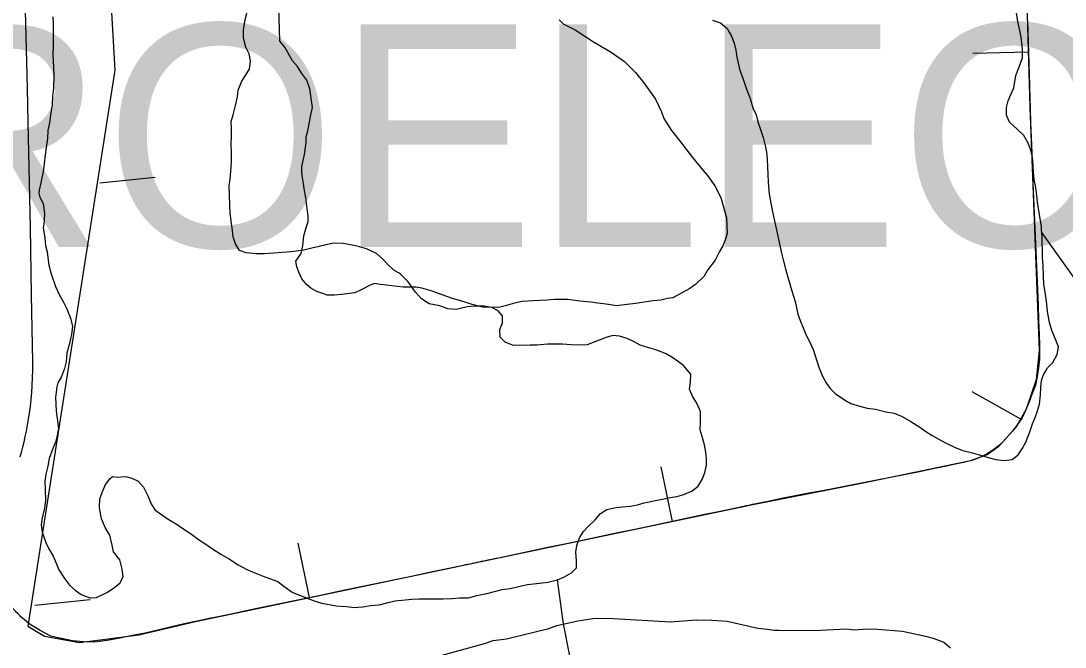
# Model space of a CAD drawing. Extents: x 3180038 to 3217926, y 922069 to 947485.
# Drawn here: x 3193618.5 to 3194087.4, y 940921.5 to 941202.8 of the extents above; entities that cross this region are included whole.
import ezdxf

# ---------------------------------------------------------------- set-up
doc = ezdxf.new("R2010")
doc.units = 0
for name, color, linetype in [('V-BLDG-IDEN', 7, 'Continuous'), ('V-BORW-LINE', 7, 'Continuous'), ('V-ROAD-CNTR', 7, 'Continuous'), ('V-SITE-VEGE', 7, 'Continuous'), ('V-TOPO-SHOR', 7, 'Continuous')]:
    doc.layers.add(name, color=color, linetype=linetype)

msp = doc.modelspace()

# ---------------------------------------------------------------- linework, layer by layer
at = {"layer": 'V-BORW-LINE'}
for p, q in [((3194070.57, 941202.87), (3194070.86, 941193.16)), ((3194070.86, 941193.16), (3194071.14, 941183.45)), ((3194070.99, 941188.79), (3194046, 941188.06)), ((3194071.14, 941183.45), (3194071.43, 941173.74)), ((3194071.93, 941157.19), (3194072.17, 941150.36)), ((3194072.17, 941150.36), (3194072.43, 941143.53)), ((3194072.43, 941143.53), (3194072.7, 941136.69)), ((3194072.7, 941136.69), (3194072.99, 941129.86)), ((3193678.73, 941132.46), (3193653.86, 941129.92)), ((3194072.99, 941129.86), (3194073.28, 941123.03)), ((3194073.28, 941123.03), (3194073.58, 941116.2)), ((3194073.58, 941116.2), (3194073.88, 941109.36)), ((3194073.88, 941109.36), (3194074.17, 941102.53)), ((3194074.17, 941102.53), (3194074.45, 941095.7)), ((3194074.45, 941095.7), (3194074.74, 941088.87)), ((3194074.74, 941088.87), (3194075.02, 941082.04)), ((3194075.02, 941082.04), (3194075.27, 941075.21)), ((3194075.27, 941075.21), (3194075.53, 941068.38)), ((3194075.53, 941068.38), (3194075.76, 941061.54)), ((3194075.88, 941050.81), (3194075.5, 941046.91)), ((3194075.5, 941046.91), (3194074.82, 941043.02)), ((3194074.07, 941039.15), (3194072.7, 941035.43)), ((3194074.82, 941043.02), (3194074.07, 941039.15)), ((3194067.48, 941023.8), (3194045.76, 941036.18)), ((3194072.7, 941035.43), (3194071.33, 941031.72)), ((3194071.33, 941031.72), (3194069.8, 941028.08)), ((3194069.8, 941028.08), (3194068.1, 941024.51)), ((3194065.95, 941021.39), (3194063.62, 941018.39)), ((3194068.1, 941024.51), (3194065.95, 941021.39)), ((3194063.62, 941018.39), (3194061.12, 941015.51)), ((3194058.62, 941012.63), (3194055.56, 941010.42)), ((3194061.12, 941015.51), (3194058.62, 941012.63)), ((3194052.44, 941008.31), (3194049.12, 941006.65)), ((3194055.56, 941010.42), (3194052.44, 941008.31)), ((3193911.15, 940977.93), (3193906, 941002.39)), ((3194033.47, 941002.63), (3194027.36, 941001.33)), ((3194039.57, 941003.99), (3194033.47, 941002.63)), ((3194009.01, 940997.63), (3194002.9, 940996.43)), ((3194015.13, 940998.83), (3194009.01, 940997.63)), ((3194021.25, 941000.04), (3194015.13, 940998.83)), ((3194027.36, 941001.33), (3194021.25, 941000.04)), ((3193984.55, 940992.89), (3193978.44, 940991.72)), ((3193990.66, 940994.06), (3193984.55, 940992.89)), ((3193996.78, 940995.23), (3193990.66, 940994.06)), ((3194002.9, 940996.43), (3193996.78, 940995.23)), ((3193960.11, 940988.16), (3193954.01, 940986.92)), ((3193966.21, 940989.36), (3193960.11, 940988.16)), ((3193972.32, 940990.56), (3193966.21, 940989.36)), ((3193978.44, 940991.72), (3193972.32, 940990.56)), ((3193940.25, 940984.05), (3193932.58, 940982.44)), ((3193917.24, 940979.21), (3193909.58, 940977.6)), ((3193924.91, 940980.82), (3193917.24, 940979.21)), ((3193932.58, 940982.44), (3193924.91, 940980.82)), ((3193894.24, 940974.37), (3193886.58, 940972.76)), ((3193901.91, 940975.98), (3193894.24, 940974.37)), ((3193909.58, 940977.6), (3193901.91, 940975.98)), ((3193871.24, 940969.53), (3193863.58, 940967.91)), ((3193878.91, 940971.14), (3193871.24, 940969.53)), ((3193886.58, 940972.76), (3193878.91, 940971.14)), ((3193748.11, 940943.69), (3193743, 940968.16)), ((3193848.24, 940964.69), (3193840.58, 940963.07)), ((3193855.91, 940966.3), (3193848.24, 940964.69)), ((3193863.58, 940967.91), (3193855.91, 940966.3)), ((3193840.58, 940963.07), (3193832.91, 940961.46)), ((3193801.17, 940954.79), (3193793.15, 940953.11)), ((3193809.2, 940956.47), (3193801.17, 940954.79)), ((3193817.22, 940958.16), (3193809.2, 940956.47)), ((3193785.13, 940951.43), (3193777.1, 940949.75)), ((3193793.15, 940953.11), (3193785.13, 940951.43)), ((3193761.05, 940946.39), (3193753.03, 940944.71)), ((3193769.08, 940948.07), (3193761.05, 940946.39)), ((3193777.1, 940949.75), (3193769.08, 940948.07)), ((3193649.55, 940942.64), (3193624.68, 940940.1)), ((3193736.98, 940941.36), (3193728.96, 940939.68)), ((3193745.01, 940943.04), (3193736.98, 940941.36)), ((3193753.03, 940944.71), (3193745.01, 940943.04)), ((3193712.91, 940936.33), (3193704.88, 940934.66)), ((3193720.93, 940938.01), (3193712.91, 940936.33)), ((3193728.96, 940939.68), (3193720.93, 940938.01)), ((3193622.62, 940931.63), (3193618.47, 940935.13)), ((3193627.2, 940928.9), (3193622.62, 940931.63)), ((3193691.2, 940931.74), (3193685.55, 940930.44)), ((3193631.89, 940926.36), (3193627.2, 940928.9)), ((3193668.59, 940926.62), (3193662.92, 940925.45)), ((3193674.27, 940927.79), (3193668.59, 940926.62)), ((3193679.91, 940929.11), (3193674.27, 940927.79)), ((3193685.55, 940930.44), (3193679.91, 940929.11)), ((3193636.78, 940925.27), (3193631.89, 940926.36)), ((3193641.68, 940924.3), (3193636.78, 940925.27)), ((3193646.59, 940923.78), (3193641.68, 940924.3)), ((3193651.49, 940923.74), (3193646.59, 940923.78)), ((3193657.22, 940924.48), (3193651.49, 940923.74)), ((3193662.92, 940925.45), (3193657.22, 940924.48))]:
    msp.add_line(p, q, dxfattribs=at)
for points in [[(3193610.37, 942053.59), (3193660.67, 941180.63)], [(3194071.71, 941164.03), (3194069.44, 941241.71)], [(3193660.67, 941180.63), (3193621.59, 940930.8)], [(3194073.88, 941109.36), (3194071.71, 941164.03)], [(3194075.98, 941054.71), (3194073.88, 941109.36)], [(3194074.64, 941041.66), (3194075.98, 941054.71)], [(3194070.16, 941028.5), (3194074.64, 941041.66)], [(3194065.58, 941020.48), (3194070.16, 941028.5)], [(3194057.72, 941011.68), (3194065.58, 941020.48)], [(3194052.4, 941008.03), (3194057.72, 941011.68)], [(3194045.65, 941005.42), (3194052.4, 941008.03)], [(3193996.78, 940995.23), (3194045.65, 941005.42)], [(3193947.91, 940985.66), (3193996.78, 940995.23)], [(3193886.58, 940972.76), (3193947.91, 940985.66)], [(3193825.24, 940959.85), (3193886.58, 940972.76)], [(3193761.06, 940946.39), (3193825.24, 940959.85)], [(3193696.86, 940932.98), (3193761.06, 940946.39)], [(3193671.39, 940926.96), (3193696.86, 940932.98)], [(3193621.59, 940930.8), (3193629.11, 940926.34)], [(3193644.81, 940923.52), (3193671.39, 940926.96)], [(3193629.11, 940926.34), (3193644.81, 940923.52)]]:
    msp.add_lwpolyline(points, dxfattribs=at)
for points in [[(3194071.43, 941173.74), (3194071.71, 941164.03), (3194071.93, 941157.19)], [(3194075.76, 941061.54), (3194075.98, 941054.71), (3194075.88, 941050.81)], [(3194049.12, 941006.65), (3194045.65, 941005.42), (3194039.57, 941003.99)], [(3193954.01, 940986.92), (3193947.91, 940985.66), (3193940.25, 940984.05)], [(3193832.91, 940961.46), (3193825.24, 940959.85), (3193817.22, 940958.16)], [(3193618.47, 940935.13), (3193614.75, 940939.1), (3193610.23, 940945.85)], [(3193704.88, 940934.66), (3193696.86, 940932.98), (3193691.2, 940931.74)]]:
    msp.add_spline(points, degree=3, dxfattribs=at)
at = {"layer": 'V-ROAD-CNTR'}
msp.add_lwpolyline([(3193618.61, 941276.95), (3193620.81, 941190.04), (3193621.25, 941172.48), (3193621.62, 941157.09), (3193622.19, 941130.18), (3193622.59, 941109.99), (3193623.14, 941079.72), (3193623.65, 941049.42), (3193623.66, 941047.66), (3193623.66, 941045.83), (3193623.58, 941042.39), (3193623.43, 941039.02), (3193623.21, 941035.77), (3193622.92, 941032.63), (3193622.58, 941029.61), (3193622.19, 941026.69), (3193621.76, 941023.88), (3193621.3, 941021.17), (3193620.8, 941018.54), (3193620.28, 941016.01), (3193619.73, 941013.58), (3193619.17, 941011.23), (3193618.59, 941008.95), (3193617.99, 941006.76)], dxfattribs=at)
at = {"layer": 'V-SITE-VEGE'}
for points in [[(3193734.81, 941193.67), (3193734.21, 941214.55)], [(3193860.17, 941203.32), (3193862.05, 941201.41), (3193867.34, 941198.71), (3193875.65, 941193.33), (3193883.59, 941188.71), (3193889.63, 941184.49), (3193891.89, 941182.19), (3193894.53, 941179.52), (3193898.29, 941174.93), (3193903.55, 941167.68), (3193906.16, 941161.96), (3193907.28, 941158.92), (3193910.65, 941153.58)], [(3194099.41, 941076.31), (3194076.93, 941107.69), (3194076.79, 941108.8), (3194076.8, 941110.41), (3194075.61, 941117.4), (3194075.1, 941121.34), (3194074.77, 941124.38), (3194074.26, 941127.96), (3194073.57, 941131.55), (3194073.24, 941134.77), (3194073.08, 941137.81), (3194072.75, 941141.57), (3194071.89, 941145.16), (3194070.66, 941148.21), (3194068.89, 941151.26), (3194065.87, 941154.15), (3194062.5, 941157.21), (3194061.09, 941160.44), (3194061.12, 941163.84), (3194061.86, 941166.88), (3194063.13, 941169.73), (3194064.41, 941172.76), (3194065.35, 941178.3), (3194066.62, 941181.69), (3194068.27, 941186.15), (3194068.3, 941190.26), (3194067.63, 941195.46), (3194067.11, 941198.5), (3194066.25, 941202.44), (3194065.39, 941207.28)], [(3193910.65, 941153.58), (3193913.66, 941149.76), (3193920.05, 941141.36), (3193924.94, 941135.62), (3193926.82, 941133.33), (3193930.2, 941128.75), (3193932.82, 941123.41), (3193935.4, 941114.28), (3193935.73, 941107.45), (3193934.95, 941104.79), (3193933.79, 941101.77), (3193932.25, 941099.12), (3193930.32, 941095.34), (3193926.87, 941090.81), (3193925.33, 941088.16), (3193921.51, 941084.4), (3193918.83, 941082.52), (3193911.21, 941078.4), (3193908.93, 941078.04), (3193905.89, 941077.31), (3193902.47, 941076.95), (3193894.49, 941075.87), (3193885.75, 941074.8), (3193883.47, 941075.2), (3193880.06, 941075.61), (3193877.4, 941076.01), (3193874.37, 941076.41), (3193869.44, 941076.83), (3193864.13, 941077.63), (3193861.85, 941077.65), (3193858.05, 941077.67), (3193854.64, 941077.32), (3193848.56, 941076.99), (3193843.62, 941076.65), (3193840.2, 941075.92), (3193836.01, 941074.81), (3193832.97, 941074.07), (3193825.76, 941074.13), (3193821.21, 941075.3), (3193815.53, 941077.24), (3193812.12, 941078.03), (3193810.23, 941078.81), (3193802.66, 941081.52), (3193798.49, 941082.69), (3193795.84, 941083.09), (3193790.14, 941083.14), (3193779.9, 941084.36), (3193777.25, 941084.75), (3193775.34, 941084.01), (3193771.53, 941082.14), (3193768.48, 941080.65), (3193762.4, 941079.93), (3193759.36, 941079.58), (3193755.95, 941079.61), (3193754.05, 941080.38), (3193751.4, 941081.16), (3193748.76, 941082.7), (3193746.87, 941084.23), (3193744.61, 941086.91), (3193743.49, 941089.57), (3193742.38, 941092.24), (3193742.02, 941094.9), (3193744.32, 941098.3), (3193745.11, 941101.71), (3193745.52, 941106.26), (3193746.69, 941110.43), (3193747.47, 941112.7), (3193747.49, 941114.98), (3193747.13, 941117.26), (3193746.42, 941123.34), (3193745.69, 941127.52), (3193745.33, 941129.8), (3193744.97, 941132.46), (3193744.6, 941134.74), (3193744.62, 941137.4), (3193745.8, 941142.71), (3193746.6, 941148.01), (3193746.62, 941150.67), (3193747.4, 941153.32), (3193748.59, 941159.77), (3193749.38, 941163.94), (3193748.31, 941172.3), (3193746.82, 941176.11), (3193744.57, 941179.16), (3193742.69, 941182.21), (3193740.43, 941184.89), (3193737.07, 941190.99), (3193734.81, 941193.67)], [(3193802.34, 940916.42), (3193826.61, 940923.16), (3193830.52, 940924.42), (3193836.58, 940925.24), (3193855.64, 940929.85), (3193859.11, 940931.12), (3193862.58, 940931.96), (3193868.64, 940933.21), (3193876.44, 940934.45), (3193884.66, 940934.38), (3193910.16, 940932.89), (3193921.84, 940933.66), (3193928.76, 940933.61), (3193935.68, 940933.12), (3193949.49, 940929.99), (3193953.82, 940929.52), (3193956.84, 940929.07), (3193959.01, 940929.05), (3193974.57, 940928.93), (3193989.28, 940929.68), (3193992.74, 940929.22), (3193998.8, 940929.61), (3194003.12, 940929.57), (3194014.36, 940928.62), (3194024.72, 940926.38), (3194028.18, 940925.49), (3194032.92, 940923.72), (3194035.93, 940921.11)]]:
    msp.add_lwpolyline(points, dxfattribs=at)
at = {"layer": 'V-TOPO-SHOR'}
for points in [[(3193632.82, 941204.55), (3193632.98, 941201.5), (3193632.94, 941197.39), (3193632.9, 941191.49), (3193632.87, 941187.73), (3193633.18, 941182), (3193633.33, 941178.6), (3193633.11, 941172.52), (3193632.72, 941168.95), (3193632.51, 941165.01), (3193631.95, 941161.44), (3193631.38, 941156.97), (3193630.64, 941153.58), (3193630.43, 941150), (3193629.86, 941145.89), (3193629.3, 941142.5), (3193628.91, 941138.57), (3193628.53, 941135.17), (3193627.41, 941129.99), (3193626.67, 941126.78), (3193626.48, 941125.35), (3193627.01, 941123.56), (3193628.41, 941120.68), (3193629.1, 941116.2), (3193628.89, 941113.16), (3193628.7, 941111.56), (3193628.51, 941109.77), (3193629.02, 941106.37), (3193629.36, 941103.68), (3193629.52, 941101.89), (3193630.21, 941099.02), (3193630.55, 941096.52), (3193631.06, 941093.11), (3193632.11, 941089.17), (3193634.03, 941083.43), (3193635.61, 941079.84), (3193637.73, 941076.07), (3193639.14, 941073.37), (3193640.89, 941068.71), (3193641.58, 941065.48), (3193641.2, 941062.09), (3193640.27, 941057.8), (3193639.16, 941053.51), (3193638.78, 941049.58), (3193638.04, 941046.55), (3193636.76, 941042.98), (3193635.12, 941040.13), (3193634.39, 941037.81), (3193634.39, 941037.1), (3193634, 941033.7), (3193634.16, 941030.66), (3193634.31, 941027.44), (3193634.82, 941024.21), (3193635.33, 941019.73), (3193634.76, 941016.52), (3193634.02, 941013.48), (3193632.75, 941010.63), (3193631.11, 941006.17), (3193630.54, 941002.78), (3193629.62, 940999.21), (3193629.24, 940995.99), (3193629.39, 940992.41), (3193629.53, 940987.4), (3193629.14, 940983.83), (3193628.04, 940979.54), (3193627.65, 940976.33), (3193627.99, 940973.1), (3193629.74, 940968.44), (3193630.97, 940965.57), (3193632.91, 940962.33), (3193634.32, 940959.1), (3193635.55, 940956.23), (3193638.02, 940952.27), (3193640.32, 940949.22), (3193642.81, 940947.05), (3193645.48, 940945.06), (3193649.41, 940943.6), (3193649.76, 940943.6), (3193652.45, 940943.75), (3193657.12, 940946.04), (3193659.99, 940947.99), (3193662.87, 940950.12), (3193664.33, 940952.97), (3193664, 940956.55), (3193662.95, 940960.67), (3193660.12, 940964.27), (3193659.43, 940967.31), (3193658.39, 940971.8), (3193656.44, 940974.85), (3193654.69, 940979.16), (3193653.83, 940983.99), (3193653.86, 940988.11), (3193654.96, 940990.96)], [(3193919.2, 941040.44), (3193919.41, 941044.01), (3193916.04, 941047.97), (3193913.37, 941049.96), (3193910.88, 941051.77), (3193908.21, 941053.22), (3193903.57, 941055.05), (3193900.54, 941055.96), (3193896.61, 941057.07), (3193893.58, 941058.7), (3193890.73, 941060.16), (3193887.34, 941061.08), (3193884.3, 941061.46), (3193881.25, 941060.59), (3193876.95, 941058.83), (3193872.82, 941057.25), (3193869.42, 941057.1), (3193865.67, 941057.31), (3193861.73, 941057.52), (3193858.33, 941057.54), (3193854.93, 941057.57), (3193850.28, 941057.07), (3193847.24, 941057.09), (3193842.23, 941056.95), (3193839.19, 941057.16), (3193835.98, 941058.43), (3193833.67, 941060.77), (3193833.52, 941064.18), (3193834.79, 941067.21), (3193834.82, 941070.25), (3193832.87, 941072.59), (3193830.02, 941074.04), (3193826.44, 941074.6), (3193821.97, 941074.64), (3193818.93, 941074.31), (3193814.09, 941073.09), (3193810.16, 941073.48), (3193806.59, 941074.76), (3193801.77, 941075.69), (3193798.38, 941077.87), (3193795.72, 941080.93), (3193792.36, 941085.6), (3193788.99, 941089.03), (3193788.1, 941089.57), (3193785.96, 941090.84), (3193783.12, 941093.54), (3193780.99, 941095.71), (3193778.15, 941098.23), (3193773.69, 941100.42), (3193770.48, 941101.34), (3193767.98, 941101.89), (3193763.16, 941102.82), (3193758.86, 941102.86), (3193755.64, 941102.17), (3193752.41, 941101.47), (3193749.19, 941100.61), (3193745.6, 941099.74), (3193739.87, 941099.07), (3193735.76, 941098.74), (3193732, 941098.41), (3193727.88, 941098.09), (3193724.12, 941098.12), (3193719.65, 941098.51), (3193716.62, 941099.6), (3193714.86, 941102.66), (3193713.81, 941105.71), (3193713.3, 941109.83), (3193712.97, 941112.87), (3193712.46, 941116.63), (3193712.3, 941119.68), (3193712.17, 941124.86), (3193712.01, 941128.62), (3193712.4, 941131.66), (3193712.78, 941135.06), (3193712.99, 941139.35), (3193713.02, 941143.28), (3193712.88, 941147.58), (3193713.08, 941150.97), (3193713.11, 941154.55), (3193712.95, 941157.59), (3193713.87, 941160.63), (3193714.8, 941164.74), (3193715.72, 941168.66), (3193716.11, 941171.7), (3193717.57, 941175.45), (3193719.56, 941178.47), (3193721.19, 941181.14), (3193721.57, 941184.9), (3193721.06, 941187.94), (3193719.48, 941190.99), (3193718.43, 941194.94), (3193718.46, 941198.7), (3193719.03, 941202.45), (3193719.95, 941206.2)], [(3194059.89, 941005.36), (3194063.65, 941005.69), (3194066.35, 941007.81), (3194068.16, 941010.48), (3194069.79, 941013.51), (3194071.62, 941018.15), (3194072.72, 941021.72), (3194073.99, 941024.57), (3194075.09, 941027.6), (3194076.01, 941030.64), (3194076.4, 941034.75), (3194076.6, 941038.14), (3194076.81, 941041.18), (3194077.36, 941042.97), (3194077.9, 941044.04), (3194078.81, 941045.64), (3194079.53, 941046.89), (3194081.88, 941049.37), (3194083.87, 941052.94), (3194084.44, 941056.33), (3194082.68, 941060.82), (3194081.45, 941063.69), (3194080.41, 941067.27), (3194079.55, 941072.29), (3194079.22, 941075.33), (3194078.71, 941079.09), (3194077.86, 941084.29), (3194077.71, 941088.05), (3194077.56, 941092.88), (3194077.23, 941096.46), (3194077.24, 941097.53), (3194077.26, 941099.68), (3194077.11, 941102.9), (3194077.13, 941106.12), (3194076.79, 941108.8), (3194076.8, 941110.41), (3194075.61, 941117.4), (3194075.1, 941121.34), (3194074.77, 941124.38), (3194074.26, 941127.96), (3194073.57, 941131.55), (3194073.24, 941134.77), (3194073.08, 941137.81), (3194072.75, 941141.57), (3194071.89, 941145.16), (3194070.66, 941148.21), (3194068.89, 941151.26), (3194065.87, 941154.15), (3194062.5, 941157.21), (3194061.09, 941160.44), (3194061.12, 941163.84), (3194061.86, 941166.88), (3194063.13, 941169.73), (3194064.41, 941172.76), (3194065.35, 941178.3), (3194066.62, 941181.69), (3194068.27, 941186.15), (3194068.3, 941190.26), (3194067.63, 941195.46), (3194067.11, 941198.5), (3194066.25, 941202.44), (3194065.39, 941207.28)], [(3193929.05, 941203.15), (3193932.62, 941201.87), (3193935.64, 941199.34), (3193936.52, 941197.72), (3193937.4, 941196.28), (3193938.8, 941192.7), (3193939.5, 941189.65), (3193940.01, 941186.43), (3193941.22, 941181.05), (3193942.79, 941176.56), (3193944.37, 941172.08), (3193945.95, 941167.95), (3193947.17, 941163.65), (3193948.75, 941160.6), (3193949.44, 941157.37), (3193950.67, 941153.96), (3193951.89, 941150.38), (3193952.76, 941146.79), (3193953.27, 941143.75), (3193953.61, 941140.7), (3193953.76, 941137.13), (3193953.91, 941134.08), (3193954.06, 941130.15), (3193954.56, 941124.95), (3193955.24, 941120.84), (3193955.93, 941117.79), (3193956.8, 941113.49), (3193958.01, 941108.11), (3193958.87, 941103.99), (3193960.08, 941098.44), (3193960.77, 941095.39), (3193961.99, 941090.73), (3193962.86, 941087.68), (3193964.78, 941081.58), (3193966.17, 941076.75), (3193967.38, 941071.01), (3193968.43, 941068.14), (3193969.84, 941064.91), (3193971.24, 941061.32), (3193972.83, 941058.45), (3193974.23, 941055.22), (3193975.81, 941050.55), (3193976.85, 941047.15), (3193978.44, 941043.2), (3193980.2, 941040.14), (3193981.97, 941037.62), (3193984.1, 941035.46), (3193988.37, 941032.57), (3193991.22, 941030.94), (3193995.32, 941029.65), (3193998.54, 941028.73), (3194002.29, 941028.34), (3194006.93, 941027.23), (3194010.68, 941026.49), (3194014.25, 941025.03), (3194018.17, 941022.85), (3194022.26, 941020.32), (3194024.93, 941018.33), (3194027.78, 941016.52), (3194030.45, 941015.07), (3194033.48, 941013.43), (3194038.11, 941011.07), (3194041.5, 941009.79), (3194045.79, 941008.69), (3194049.89, 941007.58), (3194052.93, 941006.66), (3194056.32, 941005.74), (3194059.89, 941005.36)], [(3193654.96, 940990.96), (3193656.42, 940994.53), (3193658.58, 940997.19), (3193659.66, 940998.08), (3193661.81, 940997.88), (3193665.03, 940998.04), (3193666.1, 940998.03), (3193668.24, 940997.3), (3193671.1, 940996.03), (3193673.58, 940993.32), (3193675.7, 940989.19), (3193676.92, 940985.78), (3193678.69, 940983.09), (3193681.18, 940981.28), (3193684.2, 940979.29), (3193688.66, 940976.57), (3193691.15, 940974.76), (3193695.06, 940972.23), (3193698.26, 940969.88), (3193701.11, 940968.06), (3193704.14, 940965.9), (3193708.23, 940963.18), (3193712.15, 940961), (3193716.07, 940958.47), (3193719.98, 940956.29), (3193722.84, 940955.2), (3193727.29, 940953.37), (3193730.15, 940952.28), (3193733.9, 940951), (3193736.56, 940948.83), (3193740.3, 940946.12), (3193744.4, 940944.47), (3193750.11, 940942.28), (3193753.68, 940941.18), (3193760.11, 940940.06), (3193764.76, 940939.67), (3193768.15, 940939.28), (3193769.76, 940939.45), (3193772.09, 940939.61), (3193775.49, 940940.12), (3193779.43, 940940.45), (3193783.38, 940941.49), (3193786.42, 940942.18), (3193791.08, 940942.68), (3193794.12, 940943.01), (3193797.16, 940943.17), (3193800.38, 940943.15), (3193804.14, 940943.12), (3193808.07, 940943.09), (3193812.01, 940943.24), (3193815.41, 940943.57), (3193819.52, 940943.53), (3193823.29, 940944.58), (3193827.77, 940945.62), (3193831.18, 940946.49), (3193834.58, 940947.35), (3193838.16, 940947.86), (3193841.39, 940948.55), (3193846.05, 940949.59), (3193851.42, 940950.26), (3193855.18, 940950.59), (3193859.48, 940951.63), (3193862.35, 940952.86), (3193865.77, 940954.81), (3193867.93, 940957.11), (3193867.95, 940960.15), (3193867.63, 940964.09), (3193868.19, 940967.13), (3193869.29, 940970.52), (3193871.1, 940973.37), (3193873.26, 940975.68), (3193876.33, 940978.69), (3193878.85, 940981.54), (3193881.55, 940983.31), (3193885.67, 940984.17), (3193888.71, 940984.5), (3193892.12, 940984.83), (3193895.34, 940985.34), (3193898.39, 940986.22), (3193899.82, 940986.56), (3193904.12, 940987.42), (3193906.63, 940987.94), (3193910.03, 940988.63), (3193913.08, 940989.14), (3193916.13, 940990.01), (3193919.9, 940991.6), (3193922.6, 940993.72), (3193924.59, 940997.1), (3193925.68, 940999.96), (3193926.42, 941002.99), (3193926.45, 941006.03), (3193926.11, 941009.08), (3193925.42, 941012.3), (3193924.38, 941016.07), (3193923.51, 941019.11), (3193923.71, 941022.69), (3193923.75, 941027.34), (3193921.99, 941031.11), (3193920.05, 941034.17), (3193918.82, 941037.4), (3193919.2, 941040.44)], [(3193625.33, 940510.28), (3193677.32, 940501.62), (3193691.76, 940498.73), (3193700.42, 940495.84), (3193711.97, 940544.94), (3193732.19, 940562.26), (3193755.29, 940582.48), (3193778.4, 940594.03), (3193792.84, 940605.58), (3193801.5, 940634.46), (3193798.61, 940669.12), (3193804.39, 940700.89), (3193784.17, 940723.99), (3193781.28, 940770.2), (3193789.95, 940810.63), (3193807.28, 940842.39), (3193839.04, 940874.16), (3193856.37, 940894.38), (3193865.03, 940917.48), (3193862.15, 940931.92), (3193859.48, 940951.63)]]:
    msp.add_lwpolyline(points, dxfattribs=at)

# ---------------------------------------------------------------- texts
at = {"layer": 'V-BLDG-IDEN'}
msp.add_text('HYDROELECTRIC PLANT', height=99.9998, dxfattribs=at).set_placement((3193277.16, 941101.19))

doc.saveas('drawing.dxf')
